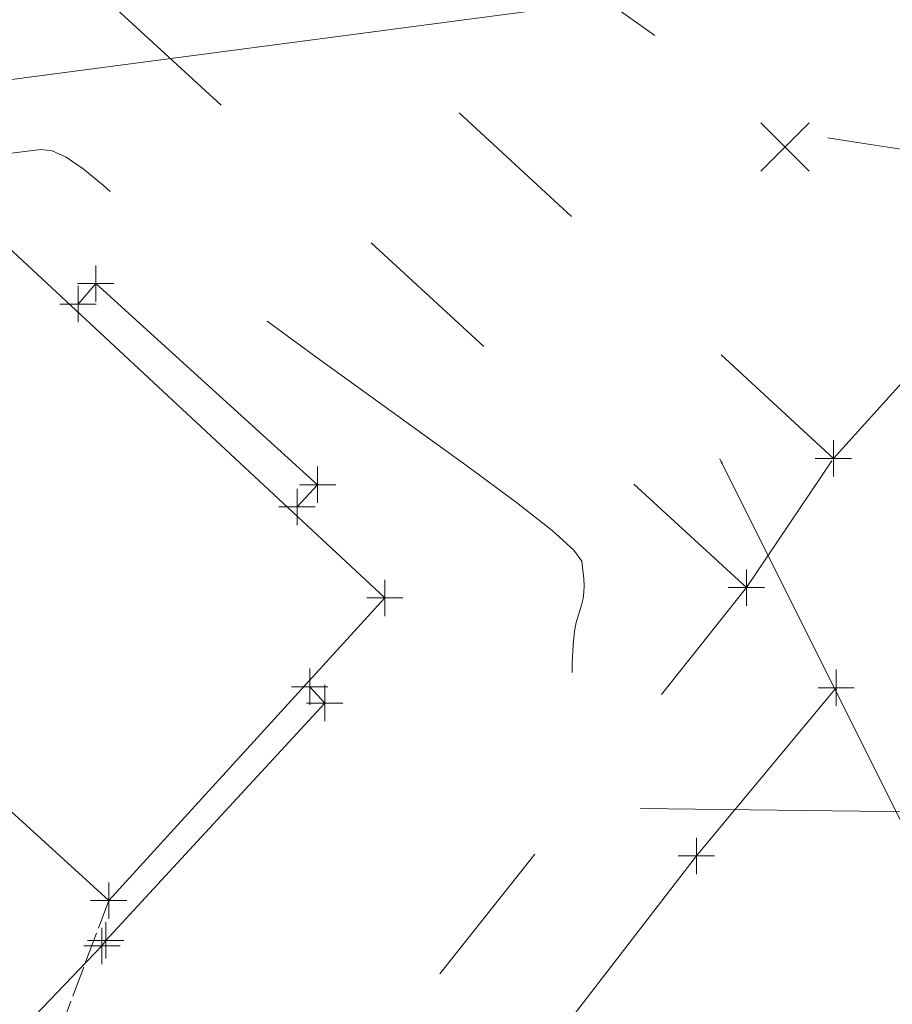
# Model space of a CAD drawing. Extents: x 1926935 to 1928139, y 199322 to 200300.
# Tile 610 of 656: x 1927534 to 1927559, y 199830 to 199857. Entities that reach past the tile are written whole.
import ezdxf

# ---------------------------------------------------------------- set-up
doc = ezdxf.new("R2010")
doc.units = 0
doc.header["$MEASUREMENT"] = 0
for name, pattern in [('DGN Style 2', [14.030763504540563, 8.418458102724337, -5.612305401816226]), ('DGN Style 3', [19.64306890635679, 14.03076350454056, -5.612305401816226]), ('DGN Style 5', [9.821534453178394, 4.209229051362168, -5.612305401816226]), ('elecex', [0]), ('fenceex', [0.9999979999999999, 0.8499983, -0.07499984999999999, -0.07499984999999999])]:
    doc.linetypes.add(name, pattern=pattern)
for name, color, linetype, lineweight in [('BD_X_Building', 241, 'Continuous', 0), ('DT_X_Contour_Minor', 136, 'DGN Style 3', 0), ('DT_X_Terrain_Ground_Line', 92, 'DGN Style 3', 13), ('PV_X_Driveway', 7, 'DGN Style 5', 0), ('PV_X_EOP', 7, 'DGN Style 3', 0), ('PV_X_Walk', 120, 'DGN Style 5', 0), ('RD_X_Bumper_Block', 7, 'DGN Style 2', 0), ('RD_X_Fence', 230, 'fenceex', 0), ('SV_X_Random_Point (Construction)', 7, 'Continuous', 0), ('SV_X_Text', 7, 'Continuous', 0), ('UT_X_Electric', 1, 'elecex', 0)]:
    doc.layers.add(name, color=color, linetype=linetype, lineweight=lineweight)
doc.layers.add('SV_X_Shot_Marker (Construction)', color=40, linetype='Continuous', lineweight=0, transparency=0.5)
doc.styles.add('X_Straight-Normal LS 0.50_0', font='calibril.ttf')
doc.dimstyles.new('X_Dec-1  Masked  Straight', dxfattribs={"dimtxt": 0.13999972, "dimasz": 0.13999972, "dimexe": 0.06999986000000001, "dimexo": 0.06999986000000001, "dimgap": 0.06999986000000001, "dimtad": 1, "dimdec": 1, "dimzin": 3, "dimdsep": 46, "dimtxsty": 'X_Straight-Normal LS 0.50_0', "dimcen": 0, "dimclrd": 7, "dimclre": 7, "dimadec": 1, "dimazin": 2, "dimtfac": 1, "dimtdec": 0, "dimtofl": 0, "dimtmove": 1, "dimatfit": 1, "dimfxl": 1, "dimtolj": 1, "dimtzin": 3, "dimlwd": 0, "dimlwe": 0, "dimarcsym": 0})

# ---------------------------------------------------------------- blocks, each defined once
blk = doc.blocks.new('SVPT_118')
at = {"layer": 'SV_X_Shot_Marker (Construction)', "transparency": 33554495}
for p, q in [((0, 0.0249999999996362), (0, -0.0249999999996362)), ((-0.02499999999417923, 0), (0.02499999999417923, 0))]:
    blk.add_line(p, q, dxfattribs=at)
blk.add_point((0, 0), dxfattribs=at)
blk = doc.blocks.new('SVPT_119')
at = {"layer": 'SV_X_Shot_Marker (Construction)', "transparency": 33554495}
for p, q in [((0, 0.0249999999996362), (0, -0.0249999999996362)), ((-0.02499999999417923, 0), (0.02499999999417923, 0))]:
    blk.add_line(p, q, dxfattribs=at)
blk.add_point((0, 0), dxfattribs=at)
blk = doc.blocks.new('SVPT_120')
at = {"layer": 'SV_X_Shot_Marker (Construction)', "transparency": 33554495}
for p, q in [((1.455191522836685e-11, 0.0249999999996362), (1.455191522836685e-11, -0.0249999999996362)), ((-0.02499999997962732, 0), (0.02500000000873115, 0))]:
    blk.add_line(p, q, dxfattribs=at)
blk.add_point((1.455191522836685e-11, 0), dxfattribs=at)
blk = doc.blocks.new('SVPT_121')
at = {"layer": 'SV_X_Shot_Marker (Construction)', "transparency": 33554495}
for p, q in [((1.455191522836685e-11, 0.0249999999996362), (1.455191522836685e-11, -0.0249999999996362)), ((-0.02499999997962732, 0), (0.02500000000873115, 0))]:
    blk.add_line(p, q, dxfattribs=at)
blk.add_point((1.455191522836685e-11, 0), dxfattribs=at)
blk = doc.blocks.new('SVPT_153')
at = {"layer": 'SV_X_Shot_Marker (Construction)', "transparency": 33554495}
for p, q in [((0, 0.0249999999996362), (0, -0.0249999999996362)), ((-0.02499999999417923, 0), (0.02499999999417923, 0))]:
    blk.add_line(p, q, dxfattribs=at)
blk.add_point((0, 0), dxfattribs=at)
blk = doc.blocks.new('SVPT_154')
at = {"layer": 'SV_X_Shot_Marker (Construction)', "transparency": 33554495}
for p, q in [((0, 0.02500000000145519), (0, -0.0249999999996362)), ((-0.02499999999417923, 0), (0.02500000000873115, 0))]:
    blk.add_line(p, q, dxfattribs=at)
blk.add_point((0, 0), dxfattribs=at)
blk = doc.blocks.new('SVPT_155')
at = {"layer": 'SV_X_Shot_Marker (Construction)', "transparency": 33554495}
for p, q in [((-1.455191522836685e-11, 0.0249999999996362), (-1.455191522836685e-11, -0.0249999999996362)), ((-0.02500000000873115, 0), (0.02499999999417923, 0))]:
    blk.add_line(p, q, dxfattribs=at)
blk.add_point((-1.455191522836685e-11, 0), dxfattribs=at)
blk = doc.blocks.new('SVPT_156')
at = {"layer": 'SV_X_Shot_Marker (Construction)', "transparency": 33554495}
for p, q in [((0, 0.02500000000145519), (0, -0.0249999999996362)), ((-0.02499999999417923, 0), (0.02499999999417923, 0))]:
    blk.add_line(p, q, dxfattribs=at)
blk.add_point((0, 0), dxfattribs=at)
blk = doc.blocks.new('SVPT_173')
at = {"layer": 'SV_X_Shot_Marker (Construction)', "transparency": 33554495}
for p, q in [((1.455191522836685e-11, 0.0249999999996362), (1.455191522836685e-11, -0.0249999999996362)), ((-0.02499999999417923, 0), (0.02500000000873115, 0))]:
    blk.add_line(p, q, dxfattribs=at)
blk.add_point((1.455191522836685e-11, 0), dxfattribs=at)
blk = doc.blocks.new('SVPT_174')
at = {"layer": 'SV_X_Shot_Marker (Construction)', "transparency": 33554495}
for p, q in [((1.455191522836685e-11, 0.0249999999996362), (1.455191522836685e-11, -0.0249999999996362)), ((-0.02499999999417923, 0), (0.02500000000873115, 0))]:
    blk.add_line(p, q, dxfattribs=at)
blk.add_point((1.455191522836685e-11, 0), dxfattribs=at)
blk = doc.blocks.new('SVPT_175')
at = {"layer": 'SV_X_Shot_Marker (Construction)', "transparency": 33554495}
for p, q in [((0, 0.0249999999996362), (0, -0.0249999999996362)), ((-0.02499999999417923, 0), (0.02500000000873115, 0))]:
    blk.add_line(p, q, dxfattribs=at)
blk.add_point((0, 0), dxfattribs=at)
blk = doc.blocks.new('SVPT_187')
at = {"layer": 'SV_X_Shot_Marker (Construction)', "transparency": 33554495}
for p, q in [((0, 0.02500000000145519), (0, -0.0249999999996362)), ((-0.02499999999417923, 1.818989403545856e-12), (0.02500000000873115, 1.818989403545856e-12))]:
    blk.add_line(p, q, dxfattribs=at)
blk.add_point((0, 1.818989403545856e-12), dxfattribs=at)
blk = doc.blocks.new('SVPT_188')
at = {"layer": 'SV_X_Shot_Marker (Construction)', "transparency": 33554495}
for p, q in [((0, 0.0249999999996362), (0, -0.0249999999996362)), ((-0.02499999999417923, 0), (0.02499999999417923, 0))]:
    blk.add_line(p, q, dxfattribs=at)
blk.add_point((0, 0), dxfattribs=at)
blk = doc.blocks.new('SVPT_189')
at = {"layer": 'SV_X_Shot_Marker (Construction)', "transparency": 33554495}
for p, q in [((0, 0.0249999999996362), (0, -0.02500000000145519)), ((-0.02500000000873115, 0), (0.02499999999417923, 0))]:
    blk.add_line(p, q, dxfattribs=at)
blk.add_point((0, 0), dxfattribs=at)
blk = doc.blocks.new('SVPT_190')
at = {"layer": 'SV_X_Shot_Marker (Construction)', "transparency": 33554495}
for p, q in [((0, 0.0249999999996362), (0, -0.0249999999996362)), ((-0.02499999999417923, 0), (0.02500000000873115, 0))]:
    blk.add_line(p, q, dxfattribs=at)
blk.add_point((0, 0), dxfattribs=at)
blk = doc.blocks.new('SVPT_368')
at = {"layer": 'SV_X_Shot_Marker (Construction)', "transparency": 33554495}
for p, q in [((1.455191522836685e-11, 0.02500000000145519), (1.455191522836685e-11, -0.0249999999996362)), ((-0.02499999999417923, 1.818989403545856e-12), (0.02500000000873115, 1.818989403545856e-12))]:
    blk.add_line(p, q, dxfattribs=at)
blk.add_point((1.455191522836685e-11, 1.818989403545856e-12), dxfattribs=at)
blk = doc.blocks.new('SVPT_369')
at = {"layer": 'SV_X_Shot_Marker (Construction)', "transparency": 33554495}
for p, q in [((1.455191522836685e-11, 0.02500000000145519), (1.455191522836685e-11, -0.0249999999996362)), ((-0.02499999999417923, 1.818989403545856e-12), (0.02500000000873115, 1.818989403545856e-12))]:
    blk.add_line(p, q, dxfattribs=at)
blk.add_point((1.455191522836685e-11, 1.818989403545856e-12), dxfattribs=at)
blk = doc.blocks.new('SVPT_370')
at = {"layer": 'SV_X_Shot_Marker (Construction)', "transparency": 33554495}
for p, q in [((0, 0.0249999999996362), (0, -0.0249999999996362)), ((-0.02499999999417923, 0), (0.02500000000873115, 0))]:
    blk.add_line(p, q, dxfattribs=at)
blk.add_point((0, 0), dxfattribs=at)
blk = doc.blocks.new('X_158')
at = {"layer": 'SV_X_Random_Point (Construction)', "color": 7, "linetype": 'Continuous', "lineweight": 0, "transparency": 33554559}
for p, q in [((-0.03333333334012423, -0.03337500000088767), (0.03333333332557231, 0.03337499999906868)), ((-0.03333333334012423, 0.03337499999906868), (0.03333333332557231, -0.03337500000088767))]:
    blk.add_line(p, q, dxfattribs=at)
blk = doc.blocks.new('*U2117', base_point=(1927600.1255, 199832.7095, 682.6088333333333))
at = {"layer": 'DT_X_Contour_Minor', "flags": 128}
for points, elevation in [([(1927480.563421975, 200109.5796401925), (1927489.934320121, 200102.7863628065), (1927491.720871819, 200101.4748473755), (1927493.064427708, 200100.4517056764), (1927493.964987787, 200099.7169377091), (1927494.422552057, 200099.2705434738), (1927495.052062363, 200098.4646571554), (1927495.299949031, 200098.1415488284), (1927495.571476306, 200097.7766385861), (1927495.866644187, 200097.3699264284), (1927496.185452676, 200096.9214123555), (1927497.067129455, 200095.6696389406), (1927497.749512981, 200095.0336815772), (1927499.135405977, 200094.0646395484), (1927501.224808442, 200092.7625128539), (1927504.017720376, 200091.127301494), (1927512.40349816, 200086.32262498), (1927515.216627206, 200084.6488520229), (1927517.36668101, 200083.2310405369), (1927518.85365957, 200082.0691905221), (1927519.677562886, 200081.1633019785), (1927520.990538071, 200079.0888811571), (1927521.726268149, 200078.1227251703), (1927522.948726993, 200076.7800728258), (1927524.657914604, 200075.0609241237), (1927526.853830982, 200072.9652790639), (1927533.358579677, 200066.8748970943), (1927535.606210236, 200064.863429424), (1927537.470540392, 200063.39681289), (1927538.951570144, 200062.4750474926), (1927540.049299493, 200062.0981332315), (1927542.465510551, 200061.8194967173), (1927543.393190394, 200061.2683679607), (1927544.364071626, 200059.8239590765), (1927545.37815425, 200057.4862700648), (1927546.435438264, 200054.2553009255), (1927551.470233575, 200037.0931246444), (1927553.648096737, 200034.5459331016), (1927554.084037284, 200034.0241685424), (1927554.458489, 200033.5505283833), (1927554.771451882, 200033.1250126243), (1927555.022925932, 200032.7476212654), (1927555.611538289, 200031.805410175), (1927555.914631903, 200031.2528563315), (1927556.382453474, 200030.301853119), (1927557.015003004, 200028.9524005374), (1927557.812280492, 200027.2044985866), (1927560.157991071, 200022.0121608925), (1927561.025043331, 200020.081953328), (1927561.866917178, 200018.185583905), (1927562.68361261, 200016.3230526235), (1927563.475129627, 200014.4943594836), (1927565.552270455, 200009.6629619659), (1927566.25508038, 200008.0270770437), (1927567.20399292, 200005.8106420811), (1927567.450095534, 200005.2300920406), (1927567.903388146, 200004.1509963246), (1927568.173630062, 200003.5558198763), (1927568.644386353, 200002.5796123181), (1927569.31565702, 200001.2223736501), (1927570.187442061, 199999.4841038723), (1927574.723639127, 199990.483105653), (1927574.053407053, 199990.1741425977), (1927573.847788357, 199990.0072679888), (1927573.518174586, 199989.6390569), (1927573.06456574, 199989.0695093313), (1927572.486961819, 199988.2986252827), (1927570.781357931, 199985.9744858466), (1927570.21639223, 199985.2056030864), (1927569.800698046, 199984.6420593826), (1927569.534275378, 199984.2838547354), (1927569.417124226, 199984.1309891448), (1927569.218719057, 199983.8967408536), (1927571.630239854, 199974.0283618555), (1927572.095554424, 199972.0706204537), (1927572.457989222, 199970.4267015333), (1927572.717544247, 199969.0966050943), (1927572.874219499, 199968.0803311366), (1927573.365317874, 199964.0699717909), (1927578.287338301, 199955.6211431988), (1927579.27775476, 199953.8807184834), (1927580.13956681, 199952.2803708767), (1927580.872774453, 199950.8201003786), (1927581.477377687, 199949.4999069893), (1927582.918180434, 199946.1661607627), (1927583.58967599, 199944.6668939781), (1927584.523560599, 199942.6694032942), (1927585.719834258, 199940.1736887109), (1927587.178496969, 199937.1797502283), (1927591.418116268, 199928.5316157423), (1927592.807425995, 199925.6511053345), (1927593.795640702, 199923.4956749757), (1927594.38276039, 199922.0653246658), (1927594.568785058, 199921.3600544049), (1927594.530057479, 199920.4461071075), (1927594.602097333, 199919.9614876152), (1927594.84726258, 199919.1930896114), (1927595.265553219, 199918.1409130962), (1927595.856969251, 199916.8049580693), (1927597.664912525, 199912.8640399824), (1927598.263973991, 199911.56296514), (1927598.705200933, 199910.615429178), (1927598.988593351, 199910.0214320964), (1927599.114151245, 199909.7809738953), (1927599.238526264, 199909.6111371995), (1927599.283687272, 199909.543423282), (1927599.32588903, 199909.4676590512), (1927599.36513154, 199909.3838445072), (1927599.401414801, 199909.2919796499), (1927599.563831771, 199908.8444929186), (1927599.113200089, 199898.0008662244), (1927599.054702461, 199895.8510659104), (1927599.072337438, 199894.0489335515), (1927599.16610502, 199892.5944691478), (1927599.336005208, 199891.4876726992), (1927599.890582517, 199888.9997727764), (1927600.108788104, 199888.1033472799), (1927600.347471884, 199887.2799957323), (1927600.606633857, 199886.5297181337), (1927600.886274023, 199885.8525144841), (1927601.65928539, 199884.1440700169), (1927601.941183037, 199883.5056405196), (1927602.207117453, 199882.8716853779), (1927602.457088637, 199882.2422045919), (1927602.691096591, 199881.6171981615), (1927603.745886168, 199878.7109416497), (1927603.518547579, 199878.4670538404), (1927603.453458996, 199878.4129171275), (1927603.355624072, 199878.3550303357), (1927603.225042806, 199878.2933934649), (1927603.0617152, 199878.2280065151), (1927602.22311157, 199877.9141172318), (1927598.503071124, 199878.5402984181), (1927597.640280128, 199878.6915148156), (1927596.646210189, 199878.8768006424), (1927595.520861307, 199879.0961558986), (1927594.264233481, 199879.3495805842), (1927588.09365276, 199880.611724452), (1927585.391756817, 199874.2157522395), (1927584.850573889, 199872.963330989), (1927584.38498051, 199871.9471981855), (1927583.994976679, 199871.1673538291), (1927583.680562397, 199870.6237979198), (1927582.389671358, 199868.6385433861), (1927580.952663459, 199862.2781390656), (1927580.669148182, 199861.0034886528), (1927580.434462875, 199859.9054249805), (1927580.248607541, 199858.9839480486), (1927580.11158218, 199858.2390578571), (1927579.811287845, 199856.4881330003), (1927579.730696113, 199855.8825660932), (1927579.71414167, 199855.3790590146), (1927579.761624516, 199854.9776117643), (1927579.87314465, 199854.6782243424), (1927580.255914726, 199854.0159376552), (1927580.21430762, 199853.765779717), (1927579.802408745, 199853.5120209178), (1927579.020218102, 199853.2546612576), (1927577.86773569, 199852.9937007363), (1927571.625470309, 199851.7674829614), (1927569.232338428, 199851.924503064), (1927568.694296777, 199851.9637777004), (1927568.105799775, 199852.0143072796), (1927567.466847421, 199852.0760918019), (1927566.777439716, 199852.1491312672), (1927564.871745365, 199852.3589097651), (1927564.111670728, 199852.4484240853), (1927563.260717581, 199852.5596331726), (1927562.318885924, 199852.6925370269), (1927561.286175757, 199852.8471356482), (1927558.41111063, 199853.2883249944), (1927557.457786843, 199853.4348991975), (1927556.754114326, 199853.543729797), (1927556.300093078, 199853.6148167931), (1927556.0957231, 199853.6481601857), (1927555.883604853, 199853.6867510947), (1927555.587558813, 199853.8601304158), (1927554.858509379, 199854.3513251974), (1927553.696456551, 199855.1603354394), (1927552.101400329, 199856.2871611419), (1927547.27057921, 199859.7157836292), (1927545.685416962, 199860.840815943), (1927544.553046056, 199861.6444460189), (1927543.873466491, 199862.1266738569), (1927543.646678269, 199862.287499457), (1927543.645631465, 199862.2878314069), (1927543.645264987, 199862.2879387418), (1927543.644950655, 199862.2880117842), (1927543.644688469, 199862.2880505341), (1927543.644478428, 199862.2880549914), (1927543.64398785, 199862.2880211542), (1927543.643794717, 199862.2880107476), (1927543.643583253, 199862.2880049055), (1927543.643353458, 199862.2880036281), (1927543.643105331, 199862.2880069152), (1927543.642419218, 199862.2880217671), (1927543.642025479, 199862.2879690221), (1927543.641358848, 199862.2877996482), (1927543.640419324, 199862.2875136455), (1927543.639206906, 199862.2871110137), (1927543.635609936, 199862.285881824), (1927543.619346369, 199862.2000157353), (1927543.573253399, 199861.9433393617), (1927543.497331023, 199861.5158527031), (1927543.391579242, 199860.9175557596), (1927542.828468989, 199857.7269460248), (1927537.935601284, 199858.4798566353), (1927537.009194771, 199858.6199985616), (1927536.326918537, 199858.7177483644), (1927535.88877258, 199858.7731060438), (1927535.694756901, 199858.7860715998), (1927535.358987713, 199858.7476625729), (1927534.493232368, 199859.3731732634), (1927534.327449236, 199859.4935646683), (1927534.201137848, 199859.5866628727), (1927534.114298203, 199859.6524678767), (1927534.0669303, 199859.6909796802), (1927533.993244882, 199859.757286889), (1927533.967456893, 199859.7788390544), (1927533.945356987, 199859.7937651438), (1927533.926945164, 199859.8020651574), (1927533.912221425, 199859.803739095), (1927533.877875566, 199859.7993681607), (1927533.861931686, 199859.7934025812), (1927533.839859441, 199859.7787840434), (1927533.811658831, 199859.7555125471), (1927533.777329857, 199859.7235880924), (1927533.677614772, 199859.6269189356), (1927533.630793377, 199859.5753842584), (1927533.565115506, 199859.4932820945), (1927533.48058116, 199859.3806124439), (1927533.377190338, 199859.2373753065), (1927533.076339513, 199858.814652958), (1927532.965819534, 199858.6684294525), (1927532.859897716, 199858.5468006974), (1927532.758574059, 199858.4497666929), (1927532.661848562, 199858.3773274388), (1927532.221191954, 199858.0966653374), (1927525.033341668, 199852.9429391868), (1927523.53073275, 199851.8846006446), (1927522.103413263, 199850.9183247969), (1927520.751383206, 199850.0441116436), (1927519.474642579, 199849.2619611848), (1927516.170386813, 199847.2989768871), (1927515.070586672, 199846.6513173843), (1927514.24937807, 199846.1805770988), (1927513.706761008, 199845.8867560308), (1927513.442735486, 199845.7698541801), (1927513.110122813, 199845.6940082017), (1927512.681209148, 199845.3890621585), (1927511.643927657, 199844.5311085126), (1927509.998278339, 199843.120147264), (1927507.744261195, 199841.1561784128), (1927500.922391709, 199835.1815846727), (1927498.674788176, 199833.2127519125), (1927497.048379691, 199831.7871989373), (1927496.043166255, 199830.904925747), (1927495.659147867, 199830.5659323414), (1927495.463358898, 199830.3863229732), (1927495.397675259, 199830.3254313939), (1927495.347466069, 199830.277463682), (1927495.312731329, 199830.2424198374), (1927495.293471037, 199830.2202998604), (1927495.26274286, 199830.1785450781), (1927495.25227067, 199830.1648655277), (1927495.243900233, 199830.1551429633), (1927495.23763155, 199830.1493773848), (1927495.233464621, 199830.1475687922), (1927495.225155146, 199830.14802186), (1927495.221154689, 199830.1487111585), (1927495.215385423, 199830.1504392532), (1927495.207847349, 199830.1532061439), (1927495.198540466, 199830.1570118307), (1927495.150981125, 199830.1771955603)], 671.9999999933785), ([(1927550.650617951, 200066.186524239), (1927556.617452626, 200045.3640190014), (1927557.741241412, 200041.4009634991), (1927558.555392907, 200038.4357278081), (1927559.059907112, 200036.4683119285), (1927559.254784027, 200035.4987158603), (1927559.36160608, 200034.2435527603), (1927559.397193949, 200033.8028337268), (1927559.423841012, 200033.4220489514), (1927559.441547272, 200033.1011984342), (1927559.450312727, 200032.8402821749), (1927559.470356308, 200031.7625195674), (1927563.944807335, 200021.8581174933), (1927564.859606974, 200019.8246392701), (1927565.68638402, 200017.9689483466), (1927566.425138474, 200016.2910447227), (1927567.075870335, 200014.7909283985), (1927569.272487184, 200009.6790214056), (1927569.795132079, 200008.4555271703), (1927570.261726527, 200007.3571852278), (1927570.672270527, 200006.3839955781), (1927571.692320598, 200003.9556929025), (1927572.145354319, 200002.924108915), (1927572.739417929, 200001.6505839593), (1927573.474511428, 200000.1351180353), (1927574.350634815, 199998.3777111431), (1927576.875003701, 199993.3687048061), (1927577.721348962, 199991.6780196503), (1927578.367108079, 199990.3627189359), (1927578.812281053, 199989.4228026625), (1927579.056867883, 199988.8582708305), (1927579.44165124, 199987.8533652), (1927579.710208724, 199987.2299090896), (1927580.227293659, 199986.1132199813), (1927580.992906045, 199984.5032978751), (1927582.007045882, 199982.400142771), (1927587.319595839, 199971.4345419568), (1927583.817185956, 199969.1723002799), (1927583.139154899, 199968.7229475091), (1927582.606094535, 199968.3444213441), (1927582.218004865, 199968.0367217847), (1927581.974885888, 199967.7998488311), (1927581.178595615, 199966.8597037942), (1927581.620241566, 199965.0524087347), (1927581.722269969, 199964.5565901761), (1927581.839078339, 199963.8436895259), (1927581.97066668, 199962.9137067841), (1927582.117034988, 199961.7666419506), (1927582.527057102, 199958.4183596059), (1927582.677891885, 199957.2348076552), (1927582.822879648, 199956.1953635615), (1927582.962020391, 199955.3000273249), (1927583.095314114, 199954.5487989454), (1927583.442968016, 199952.7376670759), (1927583.576690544, 199952.0798046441), (1927583.717117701, 199951.4645662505), (1927583.864249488, 199950.8919518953), (1927584.018085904, 199950.3619615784), (1927584.751633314, 199947.9881295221), (1927593.466336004, 199930.2115520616), (1927595.099620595, 199926.8614011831), (1927596.264601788, 199924.4294817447), (1927596.961279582, 199922.9157937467), (1927597.189653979, 199922.3203371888), (1927597.174247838, 199921.9567616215), (1927597.202905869, 199921.7639760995), (1927597.300434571, 199921.4583012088), (1927597.466833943, 199921.0397369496), (1927597.702103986, 199920.5082833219), (1927598.421318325, 199918.9405544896), (1927598.731488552, 199918.3248518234), (1927599.122588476, 199917.653540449), (1927599.594618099, 199916.9266203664), (1927600.147577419, 199916.1440915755), (1927601.730041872, 199913.9832031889), (1927602.304640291, 199913.1216566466), (1927602.841587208, 199912.1576833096), (1927603.340882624, 199911.0912831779), (1927603.802526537, 199909.9224562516), (1927605.869011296, 199904.2289347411), (1927605.649058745, 199898.9361791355), (1927605.677688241, 199897.6303396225), (1927605.857842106, 199895.9811449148), (1927606.189520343, 199893.9885950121), (1927606.67272295, 199891.6526899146), (1927608.163295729, 199884.9658027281), (1927608.729549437, 199882.6011364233), (1927609.310380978, 199880.5223028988), (1927609.905790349, 199878.7293021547), (1927610.515777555, 199877.2221341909), (1927613.396399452, 199870.8556268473), (1927616.34771218, 199870.5473487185), (1927616.946088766, 199870.4514507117), (1927617.476370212, 199870.2958758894), (1927617.938556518, 199870.0806242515), (1927618.332647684, 199869.805695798), (1927619.29276394, 199868.9929841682), (1927619.609429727, 199868.7143473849), (1927619.839339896, 199868.4879707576), (1927619.982494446, 199868.3138542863), (1927620.038893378, 199868.1919979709), (1927620.073616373, 199867.9367280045), (1927620.247586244, 199867.6293274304), (1927620.743453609, 199866.8985781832), (1927621.561218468, 199865.7444802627), (1927622.700880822, 199864.1670336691), (1927626.169177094, 199859.3960445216), (1927627.353976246, 199857.7396547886), (1927628.307151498, 199856.34872745), (1927629.028702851, 199855.2232625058), (1927629.518630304, 199854.3632599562), (1927630.516271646, 199852.423869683), (1927631.111873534, 199851.3139157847), (1927632.15044819, 199849.4385967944), (1927633.631995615, 199846.7979127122), (1927635.556515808, 199843.3918635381), (1927641.279200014, 199833.2885789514), (1927643.161580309, 199829.9626900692), (1927644.516708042, 199827.5624868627), (1927645.34458321, 199826.0879693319), (1927645.645205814, 199825.5391374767), (1927645.743862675, 199825.3098334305), (1927645.866399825, 199825.1297617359), (1927646.160018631, 199824.7615246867), (1927646.624719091, 199824.205122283), (1927647.260501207, 199823.4605545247), (1927650.62667494, 199819.5468524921), (1927647.991091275, 199821.3314998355), (1927647.454650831, 199821.7124954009), (1927646.974865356, 199822.0906332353), (1927646.551734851, 199822.465913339), (1927646.185259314, 199822.8383357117), (1927645.283531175, 199823.8276517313), (1927644.860500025, 199824.3206306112), (1927644.267702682, 199825.0575802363), (1927643.505139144, 199826.0385006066), (1927642.572809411, 199827.2633917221), (1927639.860241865, 199830.8550623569), (1927638.734474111, 199832.2924170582), (1927637.391596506, 199833.9107281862), (1927635.831609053, 199835.7099957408), (1927634.05451175, 199837.690219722), (1927629.026105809, 199843.2120922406), (1927627.346820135, 199845.0934527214), (1927626.080267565, 199846.596129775), (1927625.2264481, 199847.7201234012), (1927624.78536174, 199848.4654336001), (1927624.159442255, 199849.9480162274), (1927623.922759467, 199850.4393730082), (1927623.682150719, 199850.8015063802), (1927623.437616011, 199851.0344163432), (1927623.189155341, 199851.1381028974), (1927622.521358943, 199851.2423024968), (1927622.248582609, 199851.3496603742), (1927621.931100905, 199851.5935843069), (1927621.568913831, 199851.974074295), (1927621.162021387, 199852.4911303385), (1927619.158877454, 199855.2227126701), (1927618.245625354, 199854.9432481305), (1927618.048776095, 199854.901778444), (1927617.849622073, 199854.8971399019), (1927617.648163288, 199854.9293325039), (1927617.444399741, 199854.9983562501), (1927616.488125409, 199855.4064064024), (1927605.988655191, 199857.7291288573), (1927604.019055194, 199858.1648696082), (1927602.610028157, 199858.4766393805), (1927601.761574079, 199858.664438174), (1927601.473692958, 199858.7282659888), (1927601.438251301, 199858.7368635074), (1927601.425862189, 199858.7243975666), (1927601.298744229, 199858.5290224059), (1927600.922699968, 199857.9482394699), (1927600.297729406, 199856.9820487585), (1927599.423832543, 199855.6304502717), (1927594.764819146, 199848.4237058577), (1927595.275075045, 199844.0644395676), (1927595.188593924, 199843.1560336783), (1927594.710469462, 199842.299072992), (1927593.840701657, 199841.4935575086), (1927592.579290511, 199840.7394872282), (1927588.693336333, 199838.7972267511), (1927587.013140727, 199838.1144212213), (1927584.887019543, 199837.5226999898), (1927582.314972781, 199837.0220630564), (1927579.297000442, 199836.6125104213), (1927570.654506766, 199835.6418157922), (1927567.818050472, 199835.3233674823), (1927565.790551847, 199835.0960435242), (1927564.572010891, 199834.9598439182), (1927564.162427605, 199834.9147686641), (1927564.148815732, 199834.9160671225), (1927564.144237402, 199834.9165065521), (1927564.140711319, 199834.916850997), (1927564.138237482, 199834.9171004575), (1927564.136815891, 199834.9172549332), (1927564.134427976, 199834.9175402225), (1927564.132926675, 199834.9176072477), (1927564.130213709, 199834.9175943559), (1927564.126289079, 199834.9175015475), (1927564.121152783, 199834.9173288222), (1927564.10584044, 199834.9167616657), (1927563.830932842, 199834.9200134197), (1927563.017694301, 199834.9301940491), (1927561.666124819, 199834.9473035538), (1927559.776224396, 199834.971341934), (1927549.700583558, 199835.0996884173), (1927549.708112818, 199838.4222404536), (1927549.716375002, 199839.0674966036), (1927549.737934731, 199839.579314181), (1927549.772792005, 199839.9576931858), (1927549.820946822, 199840.2026336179), (1927549.967089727, 199840.6778900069), (1927550.012350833, 199840.8567820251), (1927550.038526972, 199841.0370157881), (1927550.045618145, 199841.2185912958), (1927550.03362435, 199841.4015085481), (1927549.976194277, 199841.8910768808), (1927549.762310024, 199842.1926334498), (1927549.16372982, 199842.7301269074), (1927548.180453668, 199843.5035572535), (1927546.812481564, 199844.5129244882), (1927542.65162802, 199847.5191529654), (1927541.21297483, 199848.571597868), (1927540.017655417, 199849.4742612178), (1927539.06566978, 199850.2271430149), (1927538.357017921, 199850.8302432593), (1927536.791724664, 199852.2388018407), (1927536.243912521, 199852.696632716), (1927535.774446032, 199853.0137064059), (1927535.383325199, 199853.1900229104), (1927535.070550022, 199853.2255822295), (1927534.340943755, 199853.1327308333), (1927534.081808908, 199853.0831339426), (1927533.851609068, 199853.0039818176), (1927533.650344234, 199852.8952744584), (1927533.478014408, 199852.7570118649), (1927533.057048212, 199852.3489046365), (1927532.885486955, 199852.2029498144), (1927532.686527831, 199852.0711657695), (1927532.46017084, 199851.9535525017), (1927532.206415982, 199851.8501100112), (1927531.493205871, 199851.5931577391), (1927531.225025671, 199851.4694460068), (1927530.955392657, 199851.2910250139), (1927530.684306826, 199851.0578947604), (1927530.41176818, 199850.7700552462), (1927529.683061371, 199849.9295375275), (1927529.308194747, 199849.5279663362), (1927528.730124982, 199848.9536410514), (1927527.948852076, 199848.206561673), (1927526.96437603, 199847.286728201), (1927524.068169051, 199844.603500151), (1927523.114629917, 199843.7203176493), (1927522.426167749, 199843.0831911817), (1927522.002782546, 199842.6921207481), (1927521.844474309, 199842.5471063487), (1927521.775754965, 199842.4884759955), (1927521.75072567, 199842.4664534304), (1927521.727177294, 199842.4443584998), (1927521.705109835, 199842.4221912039), (1927521.684523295, 199842.3999515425), (1927521.631600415, 199842.3405492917), (1927521.648281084, 199842.2882311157), (1927521.738015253, 199842.1758282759), (1927521.90080292, 199842.0033407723), (1927522.136644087, 199841.7707686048), (1927523.407694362, 199840.5452342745), (1927522.308608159, 199841.447934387), (1927522.092449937, 199841.6254176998), (1927521.915012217, 199841.7709961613), (1927521.776294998, 199841.8846697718), (1927521.67629828, 199841.966438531), (1927521.461267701, 199842.141948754), (1927521.430200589, 199842.2475545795), (1927521.498272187, 199842.4327393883), (1927521.665482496, 199842.6975031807), (1927521.931831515, 199843.0418459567), (1927522.774280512, 199844.0661986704), (1927523.184055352, 199844.5648875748), (1927523.781543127, 199845.2926897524), (1927524.566743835, 199846.2496052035), (1927525.539657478, 199847.4356339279), (1927528.384377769, 199850.9038615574), (1927529.316083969, 199852.0416076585), (1927529.977662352, 199852.8536752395), (1927530.369112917, 199853.3400643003), (1927530.490435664, 199853.5007748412), (1927530.426310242, 199853.4908408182), (1927530.242219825, 199853.6598628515), (1927530.206914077, 199853.6922411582), (1927530.179892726, 199853.716938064), (1927530.161155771, 199853.7339535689), (1927530.150703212, 199853.7432876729), (1927530.121254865, 199853.7689235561), (1927530.117849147, 199853.7979612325), (1927530.085091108, 199853.7644482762), (1927529.988276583, 199853.6514646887), (1927529.827405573, 199853.45901047), (1927529.602478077, 199853.1870856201), (1927528.917262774, 199852.3559918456), (1927528.541485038, 199851.9035993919), (1927527.928063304, 199851.1697423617), (1927527.076997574, 199850.1544207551), (1927525.988287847, 199848.8576345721), (1927522.768203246, 199845.024251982), (1927521.786607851, 199843.7046135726), (1927521.256885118, 199842.6207352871), (1927521.179035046, 199841.7726171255), (1927521.553057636, 199841.1602590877), (1927523.15294809, 199839.8416511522), (1927523.760371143, 199839.3406152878), (1927524.382722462, 199838.8264636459), (1927525.020002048, 199838.2991962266), (1927525.672209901, 199837.75881303), (1927527.431335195, 199836.3003034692), (1927528.013479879, 199835.8179524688), (1927528.44056996, 199835.4647816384), (1927528.712605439, 199835.2407909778), (1927528.829586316, 199835.1459804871), (1927528.934795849, 199835.0653927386), (1927528.970736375, 199835.040796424), (1927528.999650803, 199835.0274482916), (1927529.021539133, 199835.0253483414), (1927529.036401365, 199835.0344965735), (1927529.066665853, 199835.0738894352), (1927529.080434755, 199835.0892962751), (1927529.099043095, 199835.1059721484), (1927529.122490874, 199835.1239170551), (1927529.150778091, 199835.1431309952), (1927529.232663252, 199835.1960602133), (1927529.247482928, 199835.2007083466), (1927529.230528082, 199835.1749558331), (1927529.181798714, 199835.1188026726), (1927529.101294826, 199835.0322488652), (1927528.844251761, 199834.7609045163), (1927528.736168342, 199834.6827545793), (1927528.604700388, 199834.6518130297), (1927528.449847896, 199834.6680798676), (1927528.271610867, 199834.7315550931), (1927527.385274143, 199835.1379257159), (1927527.356891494, 199835.0931423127), (1927527.141868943, 199834.9297396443), (1927526.50896528, 199834.4587245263), (1927525.458180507, 199833.6800969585), (1927523.989514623, 199832.593856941), (1927519.51589745, 199829.2870669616), (1927517.896770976, 199828.0633022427), (1927516.394604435, 199826.8721005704), (1927515.009397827, 199825.7134619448), (1927513.741151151, 199824.5873863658), (1927510.515106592, 199821.6279355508), (1927509.348425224, 199820.5099265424), (1927508.267914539, 199819.3754876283), (1927507.273574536, 199818.2246188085), (1927506.365405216, 199817.0573200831), (1927504.058514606, 199813.922616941), (1927503.272324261, 199812.895636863), (1927502.643921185, 199812.1657239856), (1927502.173305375, 199811.7328783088), (1927501.860476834, 199811.5970998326), (1927501.236650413, 199811.6311134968), (1927500.93631964, 199811.6828619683), (1927500.50319714, 199811.8125971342), (1927499.937282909, 199812.0203189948), (1927499.23857695, 199812.3060275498), (1927495.668101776, 199813.8213030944)], 672.9999999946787)]:
    blk.add_lwpolyline(points, dxfattribs=dict(at, elevation=elevation))

msp = doc.modelspace()

# ---------------------------------------------------------------- linework, layer by layer
at = {"layer": 'BD_X_Building'}
msp.add_3dface([(1927536.947, 199832.5415999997, 673.5637000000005), (1927544.552, 199840.8772999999, 673.462), (1927533.775, 199850.9017999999, 673.321), (1927525.965, 199842.5382000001, 673.5032999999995)], dxfattribs=at)
at = {"layer": 'PV_X_Driveway'}
msp.add_polyline3d([(1927567.838, 199802.4777000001, 675.169599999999), (1927555.187, 199811.9557000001, 674.4642000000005), (1927550.56, 199813.3964000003, 674.410099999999), (1927539.961, 199822.8312000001, 673.7507999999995), (1927554.512, 199841.1604000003, 672.629099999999), (1927556.908, 199844.7167000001, 672.5247000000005), (1927562.016, 199850.3685, 672.1122999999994)], dxfattribs=at)
at = {"layer": 'PV_X_EOP'}
for points in [[(1927536.103, 199848.9687000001, 673.555599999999), (1927536.589, 199849.5300999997, 673.5782000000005), (1927542.7, 199843.9925, 673.585900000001), (1927542.133, 199843.3795999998, 673.5584000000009)], [(1927534.71, 199829.1504000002, 673.3297000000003), (1927536.76, 199831.2930999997, 673.464099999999), (1927536.864, 199831.4445, 673.5189000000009), (1927542.898, 199837.981, 673.526400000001), (1927542.483, 199838.4275999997, 673.5090999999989)]]:
    msp.add_polyline3d(points, dxfattribs=at)
at = {"layer": 'PV_X_Walk', "extrusion": (-0.02009461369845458, 0.01856850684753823, 0.9996256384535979), "elevation": -34350.42052494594, "flags": 128}
msp.add_lwpolyline([(-1454945.21807924, 1279596.990328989), (-1454945.21807924, 1279569.311482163)], dxfattribs=at)
at = {"layer": 'PV_X_Walk', "extrusion": (-0.01781504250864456, 0.01635867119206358, 0.9997074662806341), "elevation": -30397.89740207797, "flags": 128}
msp.add_lwpolyline([(-1450915.047290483, 1284260.422161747), (-1450915.047290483, 1284232.369204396)], dxfattribs=at)
at = {"layer": 'RD_X_Bumper_Block', "extrusion": (0.03885546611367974, 0.04672642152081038, 0.9981517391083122), "elevation": 84905.43575347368, "flags": 128}
msp.add_lwpolyline([(-1354315.76200004, -1383479.294107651), (-1354315.762000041, -1383485.329888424)], dxfattribs=at)
at = {"layer": 'RD_X_Bumper_Block', "extrusion": (0.04323123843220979, 0.0560052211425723, 0.9974940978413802), "elevation": 95193.74419890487, "flags": 128}
msp.add_lwpolyline([(-1403736.43012696, -1332606.882060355), (-1403736.43012696, -1332612.944274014)], dxfattribs=at)
at = {"layer": 'RD_X_Fence'}
msp.add_polyline3d([(1927537.677, 199762.2944000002, 676.788599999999), (1927523.898, 199777.1087000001, 675.9084000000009), (1927507.051, 199794.8714000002, 673.805099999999), (1927523.353, 199814.0474000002, 673.613900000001), (1927535.606, 199828.9707999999, 673.3109999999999), (1927536.947, 199832.5415999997, 673.5637000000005)], dxfattribs=at)
at = {"layer": 'UT_X_Electric', "extrusion": (0.01553911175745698, 0.002055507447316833, 0.9998771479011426), "elevation": 31035.11095789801, "flags": 128}
msp.add_lwpolyline([(1927317.218455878, 199795.2364772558), (1927288.301842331, 199791.4118691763)], dxfattribs=at)

# ---------------------------------------------------------------- block references
at = {"layer": 'DT_X_Terrain_Ground_Line'}
msp.add_blockref('*U2117', (1927600.1255, 199832.7095, 682.6088333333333), dxfattribs=at)
at = {"layer": 'SV_X_Random_Point (Construction)', "color": 7, "linetype": 'Continuous', "lineweight": 0, "transparency": 33554559, "xscale": 20, "yscale": 20, "zscale": 20}
msp.add_blockref('X_158', (1927555.579, 199853.2909000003, 672.0205), dxfattribs=at)
at = {"layer": 'SV_X_Shot_Marker (Construction)', "transparency": 33554495, "xscale": 20, "yscale": 20, "zscale": 20}
for name, p in [('SVPT_188', (1927536.589, 199849.5300999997, 673.5782000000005)), ('SVPT_187', (1927536.103, 199848.9687000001, 673.555599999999)), ('SVPT_120', (1927556.908, 199844.7167000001, 672.5247000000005)), ('SVPT_121', (1927556.908, 199844.7167000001, 672.5247000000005)), ('SVPT_189', (1927542.7, 199843.9925, 673.585900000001)), ('SVPT_190', (1927542.133, 199843.3795999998, 673.5584000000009)), ('SVPT_118', (1927554.512, 199841.1604000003, 672.629099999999)), ('SVPT_119', (1927554.512, 199841.1604000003, 672.629099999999)), ('SVPT_175', (1927544.552, 199840.8772999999, 673.462)), ('SVPT_156', (1927542.483, 199838.4275999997, 673.509099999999)), ('SVPT_370', (1927556.986, 199838.4029000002, 672.8207000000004)), ('SVPT_155', (1927542.898, 199837.981, 673.526400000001)), ('SVPT_368', (1927553.134, 199833.7705999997, 673.1875)), ('SVPT_369', (1927553.134, 199833.7705999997, 673.1875)), ('SVPT_173', (1927536.947, 199832.5415999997, 673.5637000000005)), ('SVPT_174', (1927536.947, 199832.5415999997, 673.5637000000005)), ('SVPT_153', (1927536.76, 199831.2930999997, 673.464099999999)), ('SVPT_154', (1927536.864, 199831.4445, 673.5189000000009))]:
    msp.add_blockref(name, p, dxfattribs=at)

# ---------------------------------------------------------------- leaders
at = {"layer": 'SV_X_Text', "color": 7, "linetype": 'Continuous', "lineweight": 0, "annotation_type": 0, "has_hookline": 1, "hookline_direction": 0, "text_width": 18.72980871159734}
msp.add_leader([(1927553.779671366, 199844.7048325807), (1927561.267458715, 199829.716483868), (1927561.407458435, 199829.716483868)], dimstyle='X_Dec-1  Masked  Straight', override={"dimscale": 0, "dimtxt": 0.13999972, "dimasz": 0.13999972, "dimtad": 0}, dxfattribs=at)

doc.saveas('drawing.dxf')
